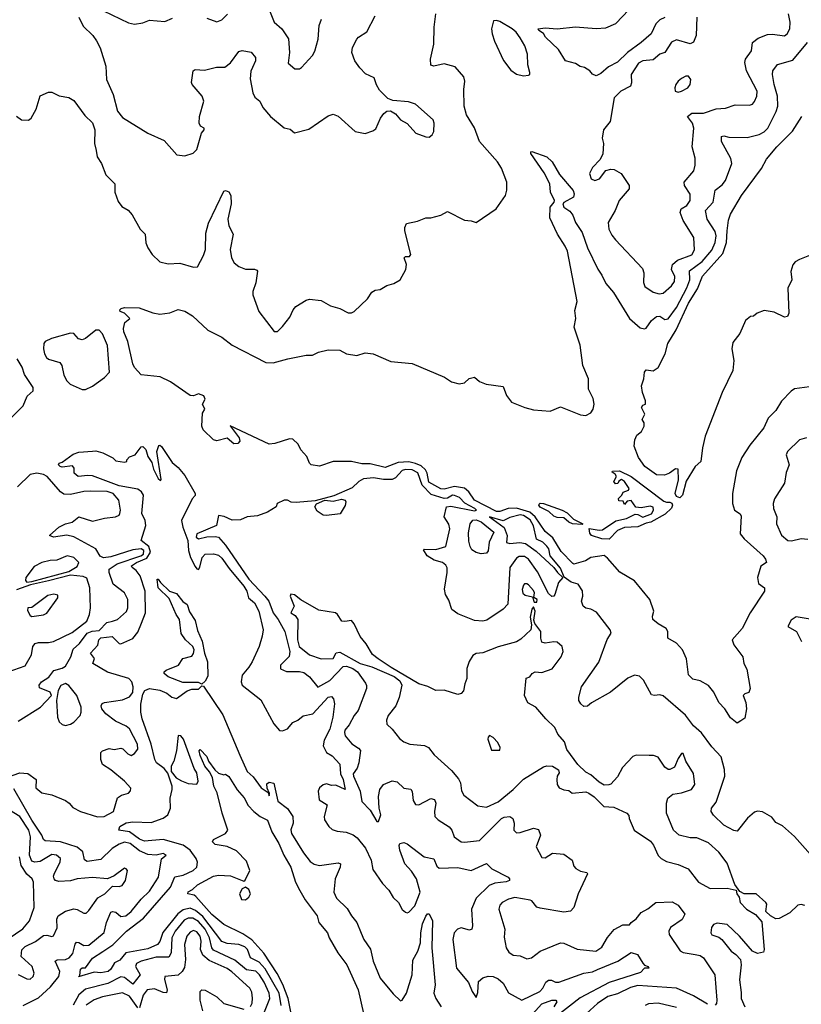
# Model space of a CAD drawing. Extents: x 1550320 to 1685906, y 509093 to 640511.
# Tile 267 of 532: x 1658644 to 1663286, y 537590 to 543440. Entities that reach past the tile are written whole.
import ezdxf

# ---------------------------------------------------------------- set-up
doc = ezdxf.new("R2010")
doc.units = 0

msp = doc.modelspace()

# ---------------------------------------------------------------- linework, layer by layer
at = {"layer": '0CON20XD'}
for points in [[(1659141.9, 543491.9), (1659290.6, 543420.6), (1659325, 543413.1), (1659375, 543420.9), (1659415, 543437.6), (1659505, 543428.2), (1659551.3, 543448.7)], [(1660127.5, 543495), (1660155.6, 543425), (1660200, 543385), (1660239.1, 543325), (1660245.6, 543245), (1660238.3, 543181.7)], [(1662475, 543453.2), (1662445, 543439.4), (1662421.1, 543415), (1662393.6, 543356.4), (1662335, 543304.6), (1662254.4, 543245.6), (1662195, 543188.2), (1662140.5, 543159.5), (1662095, 543120), (1662067, 543107), (1662045, 543116.7), (1662030, 543135), (1661997.5, 543155), (1661972.3, 543162.3), (1661945, 543180), (1661885, 543196.2), (1661842.8, 543262.8), (1661766.7, 543335), (1661755, 543357.5), (1661727.5, 543375), (1661723.3, 543385), (1661765, 543392), (1661835, 543385.5), (1661945, 543398.2), (1662067.2, 543387.2), (1662125, 543390.9), (1662185, 543417.8), (1662261.7, 543498.3)], [(1658994, 543455), (1659020.9, 543400.9), (1659078.8, 543345), (1659100, 543315), (1659121.7, 543271.7), (1659154.5, 543164.5), (1659158.9, 543085), (1659198.6, 542995), (1659225, 542896.2), (1659255, 542858.9), (1659405, 542765.7), (1659502.3, 542722.3), (1659576.4, 542636.4), (1659625, 542630), (1659673.6, 542646.4), (1659695, 542667.5), (1659723.6, 542766.4), (1659740, 542785), (1659740, 542795), (1659717, 542807), (1659708.8, 542825), (1659711.8, 542865), (1659736.3, 542956.3), (1659726.5, 542985), (1659667.5, 543055), (1659664.2, 543065.8), (1659673.3, 543135), (1659686.4, 543143.6), (1659740.5, 543139.5), (1659811.7, 543158.3), (1659861.7, 543158.3), (1659895, 543182.5), (1659945, 543250), (1659965, 543257.1), (1660017.7, 543247.7), (1660044, 543215), (1660044.4, 543195), (1660026.7, 543155), (1660015.6, 543134.4), (1660012.5, 543087.5), (1660028.5, 543005), (1660039.2, 542979.2), (1660069.4, 542955), (1660087, 542917), (1660133.3, 542865), (1660215, 542797.9), (1660249.5, 542789.5), (1660276.5, 542766.5), (1660361.7, 542788.3), (1660475, 542868.8), (1660505, 542878.6), (1660535, 542866.7), (1660635, 542775.7), (1660695, 542762.9), (1660741.4, 542778.6), (1660758.6, 542791.4), (1660785.8, 542854.2), (1660807, 542883), (1660823.6, 542896.4), (1660845, 542897.5), (1660875, 542880), (1660905, 542843.8), (1660945, 542823.3), (1660995.9, 542765.9), (1661055, 542743.3), (1661075, 542742.5), (1661092.5, 542755), (1661103.3, 542775), (1661106, 542825), (1661100, 542845), (1660995, 542938.1), (1660952.4, 542952.4), (1660860, 542960), (1660830.9, 542970.9), (1660780.8, 543020.8), (1660762, 543052), (1660748, 543095), (1660698.3, 543118.3), (1660662.7, 543152.7), (1660634.4, 543195), (1660615.7, 543245), (1660620.8, 543275), (1660645, 543323.8), (1660655, 543335.8), (1660705, 543366.7), (1660755, 543462)], [(1659097.5, 542662.5), (1659104.2, 542625), (1659129.4, 542585), (1659155, 542518.8), (1659209.2, 542465), (1659208.6, 542415), (1659228.8, 542358.8), (1659250.3, 542330.3), (1659287.9, 542307.9), (1659310.9, 542280.9), (1659359.2, 542195), (1659389.4, 542165), (1659393.4, 542113.4), (1659404.5, 542084.5), (1659430, 542045), (1659475, 542001.9), (1659525, 541989.6), (1659595, 541992.5), (1659675, 541970), (1659698.6, 541971.4), (1659735, 542038), (1659748, 542075), (1659749.5, 542170.5), (1659765, 542230), (1659855, 542420), (1659865, 542424.3), (1659885, 542416.7), (1659897.5, 542395), (1659898.5, 542345), (1659879.3, 542255), (1659884.7, 542214.7), (1659910.6, 542165), (1659893.2, 542075), (1659901.1, 542025), (1659916.5, 541995), (1659945, 541972.7), (1659985, 541957.5), (1660038.3, 541958.3), (1660052.3, 541952.3), (1660055.8, 541945), (1660046.9, 541876.9), (1660028.4, 541825), (1660028.9, 541805), (1660064.3, 541705), (1660155, 541586.2), (1660175, 541586.2), (1660205, 541616), (1660247.6, 541672.4), (1660266.9, 541715), (1660284.3, 541735.7), (1660345, 541774.2), (1660365, 541779.2), (1660435, 541772), (1660489.1, 541739.1), (1660545, 541723.1), (1660595, 541697.3), (1660615, 541697.3), (1660630.8, 541705), (1660709.1, 541780.9), (1660735, 541820), (1660755, 541832.5), (1660785, 541836.7), (1660825, 541860), (1660865, 541872), (1660902.5, 541895), (1660936.2, 541955), (1660941.2, 541985), (1660926.7, 542025), (1660935, 542033.3), (1660958, 542032), (1660966, 542044), (1660931.2, 542185), (1660930, 542205), (1660941.7, 542228.3), (1661007, 542243), (1661055, 542262.5), (1661085, 542263.3), (1661145, 542277.5), (1661185, 542300), (1661285, 542248.1), (1661325, 542244), (1661355, 542233.8), (1661474.2, 542315.8), (1661528.8, 542395), (1661536.1, 542426.1), (1661536, 542475), (1661505, 542556.7), (1661481.9, 542595), (1661374.4, 542715), (1661345, 542797.5), (1661296.8, 542875), (1661283.3, 542925), (1661280.9, 543025), (1661288.1, 543075), (1661280.9, 543100.9), (1661229.1, 543159.1), (1661165, 543177.5), (1661104.1, 543164.1), (1661085, 543170), (1661082.5, 543205), (1661102.5, 543295), (1661105.8, 543395), (1661115.9, 543474.1)], [(1659755, 543447.9), (1659815, 543427.8), (1659845, 543438.6), (1659876.8, 543473.2)], [(1660238.3, 543181.7), (1660278.3, 543148.3), (1660305, 543147.5), (1660317.5, 543155), (1660382.3, 543227.7), (1660396.8, 543253.2), (1660415.4, 543324.6), (1660422.1, 543405), (1660436.9, 543443.1)], [(1661635, 543106.2), (1661665, 543110), (1661672.5, 543115), (1661673.3, 543126.7), (1661661.2, 543171.2), (1661659.4, 543235), (1661643.5, 543285), (1661615, 543332.5), (1661592.2, 543365), (1661568.8, 543385), (1661495, 543428), (1661474.4, 543435.6), (1661457.1, 543432.9), (1661446.2, 543385), (1661450, 543355), (1661462.9, 543312.9), (1661516.4, 543196.4), (1661560.2, 543140.2), (1661595, 543116.2), (1661635, 543106.2)], [(1662665.9, 543455), (1662662.1, 543345), (1662644.7, 543305.3), (1662625, 543295.4), (1662545, 543319.2), (1662514.3, 543305.7), (1662475, 543244.6), (1662445, 543234.5), (1662405, 543202), (1662345, 543195.3), (1662319.3, 543180.7), (1662275.3, 543115), (1662276.5, 543065), (1662270.5, 543045), (1662214.2, 543015.8), (1662174.4, 542975), (1662150, 542835), (1662111.5, 542785), (1662103.3, 542735), (1662110, 542705), (1662107, 542643), (1662091.7, 542608.3), (1662045, 542561.2), (1662027.1, 542525), (1662038, 542495), (1662060, 542485), (1662088, 542495), (1662125.6, 542544.4), (1662155, 542551.9), (1662175, 542548.6), (1662215, 542525.8), (1662264.3, 542455), (1662264.3, 542435), (1662203.1, 542365), (1662180.9, 542305), (1662138.5, 542235), (1662143.1, 542195), (1662159.5, 542159.5), (1662182.6, 542132.6), (1662341.9, 541961.9), (1662350.8, 541935), (1662348.8, 541878.8), (1662356.7, 541855), (1662405, 541820.8), (1662441.7, 541811.7)], [(1662441.7, 541811.7), (1662465, 541814.5), (1662515, 541858.5), (1662532.7, 541885), (1662533.7, 541913.7), (1662515.5, 541955), (1662521.1, 541985), (1662549.7, 542010.3), (1662635, 542043.3), (1662651.3, 542071.3), (1662647.1, 542145), (1662585, 542245.8), (1662567.1, 542295), (1662573.1, 542315), (1662605, 542336.4), (1662625, 542366.2), (1662625, 542403.8), (1662591.1, 542455), (1662590, 542475), (1662647.4, 542542.6), (1662655.4, 542574.6), (1662656.1, 542616.1), (1662637.5, 542685), (1662647.7, 542795), (1662638.8, 542825), (1662610.6, 542865), (1662636.2, 542885), (1662705.3, 542884.7), (1662780.6, 542909.4), (1662835, 542913.5), (1662893, 542933), (1662978.2, 542931.8), (1662995, 542938.6), (1663007.3, 542952.7), (1663020.9, 542985), (1663023.1, 543015), (1662960, 543135), (1662949.6, 543185), (1662954.5, 543205), (1662989.5, 543255), (1662996, 543304), (1663029.8, 543330.2), (1663085, 543351.1), (1663115, 543353.3), (1663185, 543343.3), (1663201.9, 543355), (1663217.3, 543385), (1663219.7, 543425), (1663210, 543475)], [(1663335, 541258.6), (1663245, 541245.6), (1663225, 541232.9), (1663167.5, 541172.5), (1663135, 541118.6), (1663088.6, 541071.4), (1663063.1, 541015), (1662979.3, 540910.7), (1662932.5, 540837.5), (1662901.4, 540758.6), (1662877.3, 540625), (1662876.7, 540565), (1662888.6, 540525), (1662923.4, 540503.4), (1662929.5, 540489.5), (1662922.5, 540385), (1662946.4, 540355), (1663058.8, 540255), (1663072.9, 540235), (1663078, 540215), (1663045, 540192.5), (1663026.2, 540125), (1663030.5, 540090.5), (1663066.7, 540065), (1663067.5, 540045), (1662982.7, 539915), (1662935, 539823.3), (1662875.7, 539755), (1662885, 539724.5), (1662938.6, 539655), (1662944.5, 539615), (1662961.2, 539581.2), (1662981.5, 539465), (1662975, 539441.2), (1662950, 539435), (1662940, 539425), (1662956.7, 539383.3), (1662960, 539345), (1662950.7, 539289.3), (1662926.7, 539273.3), (1662905, 539260), (1662865, 539291.2), (1662832.5, 539345), (1662795, 539382.5), (1662766.9, 539445), (1662735, 539483.3), (1662685, 539511.4), (1662641.7, 539521.7), (1662615, 539547.5), (1662603.1, 539643.1), (1662579.2, 539695), (1662545, 539735.7), (1662492, 539765), (1662492, 539805), (1662482.7, 539822.7), (1662435, 539849.2), (1662404, 539875), (1662401.2, 539895), (1662410, 539925), (1662386.9, 539995), (1662295, 540106.3), (1662207.4, 540157.4), (1662135, 540241.1), (1662115, 540255.5), (1662036.3, 540243.7), (1662004, 540225), (1661935, 540204.7), (1661927.8, 540207.8), (1661859.5, 540279.5), (1661810.6, 540360.6), (1661765, 540399.7), (1661705.3, 540485.3), (1661673.4, 540513.4), (1661595, 540538), (1661545.6, 540535), (1661495, 540517.6), (1661475, 540518.1), (1661344.8, 540585), (1661310.2, 540635), (1661285, 540655.3), (1661225, 540666.2), (1661165, 540651), (1661145, 540652.6), (1661072.7, 540692.7), (1661064, 540745), (1661054.2, 540765), (1661028.4, 540788.4), (1660995, 540803.5), (1660955, 540812.2), (1660891.5, 540808.5), (1660815, 540779.6), (1660725, 540799.8), (1660675, 540800.6), (1660614.5, 540814.5), (1660505, 540814), (1660425, 540786.2), (1660375, 540794.6), (1660364.2, 540805), (1660348, 540845), (1660313.8, 540883.8), (1660296.8, 540916.8), (1660265, 540948), (1660245, 540949.2), (1660159.3, 540920.7), (1660125, 540918), (1659893, 541027), (1659946.7, 540955), (1659950, 540935), (1659938.3, 540921.7), (1659915, 540920), (1659875, 540952.5), (1659815, 540936.7), (1659795, 540943.3), (1659732.7, 541002.7), (1659726.2, 541025), (1659728.8, 541101.2), (1659743.3, 541125), (1659728.8, 541155), (1659744.4, 541185), (1659737.8, 541205), (1659705, 541216.5), (1659675, 541204.2), (1659655, 541206.9), (1659538.7, 541288.7), (1659478.5, 541318.5), (1659365, 541328.9), (1659325, 541373.5), (1659315, 541394), (1659285, 541527.5), (1659262.1, 541585), (1659260.4, 541605), (1659268.8, 541641.2), (1659296.7, 541665), (1659266.5, 541696.5), (1659240, 541705), (1659238.6, 541715), (1659246.4, 541723.6), (1659265, 541729.4), (1659353, 541727), (1659435, 541697.5), (1659475, 541690.8), (1659535, 541698.8), (1659585, 541718), (1659625, 541707.1), (1659670.1, 541680.1), (1659760, 541595), (1659845, 541553.6), (1659905, 541506.5), (1660105, 541402.7), (1660148.8, 541401.2), (1660235.3, 541425.3), (1660344.3, 541445.7), (1660383.3, 541446.7), (1660418.8, 541465), (1660475, 541477.9), (1660545, 541475.5), (1660584.5, 541454.5), (1660645, 541443.5), (1660695, 541460), (1660742.5, 541455), (1660848.5, 541408.5), (1660975, 541396.9), (1661166.3, 541316.3), (1661208.3, 541288.3), (1661253.6, 541276.4), (1661285, 541281.2), (1661313, 541307), (1661345, 541315.6), (1661375, 541290.4), (1661413.7, 541273.7), (1661515, 541260), (1661535, 541206.2), (1661565, 541167.5), (1661644.6, 541134.6), (1661695, 541122.2), (1661795, 541112.9), (1661855, 541138.6), (1661975, 541091.1), (1662005, 541088.5), (1662036.2, 541103.8), (1662049.4, 541125), (1662055.5, 541155), (1662049.5, 541189.5), (1662021.5, 541245), (1662021.6, 541305), (1661988.2, 541385), (1661972, 541505), (1661936.4, 541613.6), (1661945.6, 541665), (1661941.4, 541711.4), (1661954.7, 541765), (1661897.2, 542065), (1661883.8, 542095), (1661836.7, 542165), (1661793.1, 542263.1), (1661793.3, 542326.7), (1661818, 542355), (1661820, 542365), (1661795.5, 542415), (1661792.7, 542465), (1661759.2, 542529.2), (1661680, 542645), (1661680, 542655), (1661685, 542656.2), (1661775, 542624), (1661806, 542596), (1661849.1, 542519.1), (1661930, 542425), (1661936.5, 542405), (1661932.2, 542385), (1661876, 542354), (1661870, 542345), (1661875, 542325.8), (1661911.3, 542301.3), (1661928.5, 542278.5), (1661944.3, 542235), (1661984.5, 542175), (1662015.4, 542085), (1662077, 541957), (1662101.5, 541921.5), (1662125, 541871.4), (1662169.4, 541819.4), (1662265, 541663.6), (1662329.6, 541609.6), (1662355, 541602.7), (1662365, 541606.7), (1662395, 541653.1), (1662425, 541675.4), (1662445, 541677.5), (1662475, 541658.1), (1662495, 541661.8), (1662545, 541729.5), (1662605, 541847.1), (1662624.1, 541895), (1662622.5, 541947.5), (1662697.6, 542002.4), (1662755, 542070), (1662774.8, 542115), (1662779.6, 542155), (1662775, 542181.4), (1662726.2, 542255), (1662716.4, 542305), (1662761.8, 542355), (1662774.1, 542425.9), (1662815, 542458.9), (1662836.2, 542485), (1662873.5, 542585), (1662866.8, 542615), (1662811.8, 542715), (1662812.2, 542745), (1662825, 542750.4), (1662855, 542741.3), (1662965, 542740), (1663035, 542758.2), (1663065, 542773.8), (1663087.1, 542795), (1663136.3, 542893.7), (1663145.4, 542925), (1663145.3, 542985), (1663123.7, 543055), (1663114.7, 543114.7), (1663117.3, 543135), (1663145, 543173.3), (1663235, 543198.2), (1663321.8, 543305)], [(1662555, 543008.8), (1662575, 543014.2), (1662611.2, 543035), (1662625.8, 543055), (1662630, 543085), (1662615, 543103.3), (1662600, 543105), (1662575, 543091.2), (1662553.8, 543075), (1662540, 543055), (1662533.8, 543035), (1662537.5, 543015), (1662555, 543008.8)], [(1658625, 542866.7), (1658654.2, 542844.2), (1658695, 542843.3), (1658712.5, 542855), (1658741.7, 542908.3), (1658765, 542987.5), (1658815, 543008.8), (1658835, 543010), (1658877.5, 542987.5), (1658935, 542977.1), (1658965, 542958.6), (1659029.7, 542869.7), (1659075, 542826), (1659090.5, 542785), (1659087.3, 542705), (1659097.5, 542662.5)], [(1663365, 542051.2), (1663275, 542014.2), (1663249.7, 542000.3), (1663235, 541983.3), (1663224.1, 541944.1), (1663228.8, 541895), (1663205.9, 541844.1), (1663212.5, 541695), (1663204.2, 541675.8), (1663185, 541672.5), (1663125, 541701.2), (1663065, 541712.5), (1663023.9, 541696.1), (1663001.7, 541678.3), (1662984.1, 541675.9), (1662955, 541652.5), (1662920, 541575), (1662878.3, 541521.7), (1662874, 541485), (1662885.6, 541415), (1662880, 541355), (1662815.8, 541225), (1662715.5, 540965), (1662699.1, 540895), (1662689.4, 540815), (1662655, 540784), (1662602.8, 540697.2), (1662580, 540615), (1662565, 540599.2), (1662545, 540606.8), (1662535.8, 540625), (1662556.9, 540705), (1662555, 540770), (1662538.3, 540771.7), (1662502.5, 540745), (1662473.6, 540733.6), (1662425, 540736.2), (1662356.2, 540785), (1662318, 540838), (1662293.3, 540905), (1662297, 540943), (1662308.3, 540971.7), (1662336.4, 540993.6), (1662352.5, 541025), (1662352.5, 541045), (1662340, 541065), (1662356.1, 541096.1), (1662337.5, 541135), (1662345, 541150), (1662360, 541155), (1662360, 541175), (1662343.3, 541225), (1662337.5, 541265), (1662350, 541305), (1662353.8, 541345), (1662365, 541360), (1662405, 541352.5), (1662436.5, 541373.5), (1662477.3, 541455), (1662493.1, 541515), (1662543.2, 541596.8), (1662615.7, 541755), (1662668.5, 541841.5), (1662698.8, 541915), (1662820.4, 542049.6), (1662841, 542115), (1662844.8, 542184.8), (1662852.4, 542247.6), (1662865, 542284.2), (1662930.8, 542395), (1663049.4, 542555), (1663078.2, 542611.8), (1663140, 542685), (1663232.9, 542777.1), (1663288.1, 542865)], [(1659015, 541241.9), (1659035, 541243.1), (1659075, 541263.1), (1659146.7, 541313.3), (1659177.5, 541345), (1659165.2, 541504.8), (1659135, 541572.9), (1659115, 541594), (1659095, 541595.8), (1659035, 541545.4), (1659015, 541537.1), (1658993.1, 541543.1), (1658965, 541574.5), (1658945, 541576.7), (1658831.8, 541545), (1658795, 541528.3), (1658786.4, 541515), (1658784.5, 541485), (1658790, 541455), (1658802.8, 541432.8), (1658815, 541423.3), (1658882.5, 541402.5), (1658892.9, 541385), (1658905, 541327.5), (1658923.9, 541293.9), (1658943.3, 541275), (1659015, 541241.9)], [(1658563.3, 541045), (1658663.8, 541145), (1658687.7, 541202.3), (1658723.3, 541235), (1658722.5, 541255), (1658671.6, 541331.6), (1658657.9, 541375), (1658628.8, 541425)], [(1658560, 538935), (1658645, 538965.7), (1658691.1, 538961.1), (1658741.1, 538925), (1658739.4, 538875), (1658775, 538846.5), (1658835, 538833.3), (1658915, 538800.6), (1658938, 538785), (1658959.7, 538759.7), (1659003.8, 538735), (1659105, 538704.1), (1659146, 538705), (1659200, 538735), (1659224.1, 538815.9), (1659247.6, 538832.4), (1659288.8, 538845), (1659301.2, 538858.8), (1659303.9, 538873.9), (1659265.6, 538915), (1659185, 538982.2), (1659134.3, 539015), (1659125.7, 539045), (1659126.2, 539085), (1659134.3, 539095.7), (1659175, 539108.6), (1659205, 539104.4), (1659245, 539111.4), (1659257, 539107), (1659285, 539077.5), (1659305, 539068.6), (1659325, 539079.1), (1659344.7, 539105), (1659342.4, 539135), (1659295, 539225.4), (1659275, 539242.7), (1659212.3, 539272.3), (1659155.5, 539315), (1659130.8, 539345), (1659126.7, 539363.3), (1659133.2, 539376.8), (1659146.9, 539383.1), (1659255, 539399.2), (1659295, 539416.7), (1659315, 539441.9), (1659318, 539475), (1659308.8, 539505), (1659291.5, 539525), (1659165, 539562.8), (1659078, 539615), (1659088.6, 539645), (1659064.5, 539675), (1659107.2, 539722.8), (1659112.6, 539755), (1659125, 539767.2), (1659192, 539775), (1659235, 539732.5), (1659245, 539730.8), (1659315, 539763.5), (1659345, 539800), (1659366.2, 539855), (1659390, 539915), (1659388.9, 540045), (1659358.4, 540135), (1659335, 540166.1), (1659311.5, 540185), (1659308.5, 540195), (1659337.6, 540215), (1659399.5, 540240.5), (1659421.3, 540275), (1659409.8, 540309.8), (1659365.5, 540345), (1659391.7, 540435), (1659388.3, 540465), (1659369.6, 540505), (1659378.1, 540615), (1659367, 540635), (1659345, 540649.7), (1659235, 540670.9), (1659075, 540728.5), (1659047.6, 540732.4), (1658990, 540725), (1658967.5, 540745), (1658967.5, 540775), (1658958, 540788), (1658895, 540781.1), (1658884, 540785), (1658873.3, 540795), (1658877.5, 540805), (1658895, 540810.8), (1658961.1, 540858.9), (1658995, 540869.3), (1659076.5, 540876.5), (1659095, 540878.5), (1659137, 540867), (1659196.4, 540836.4), (1659215, 540819.2), (1659265, 540810), (1659280, 540815), (1659280, 540825), (1659295, 540842.5), (1659330, 540855), (1659365, 540902.5), (1659375, 540903.8), (1659391.9, 540885), (1659405.5, 540845), (1659427.8, 540807.8), (1659438.9, 540768.9), (1659465, 540714.3), (1659478.8, 540701.2), (1659483, 540707), (1659458, 540875), (1659470, 540910), (1659475, 540912.5), (1659485, 540903.3), (1659548.3, 540808.3), (1659585, 540778.6), (1659625, 540731.2), (1659685.8, 540625), (1659685, 540612), (1659668, 540592), (1659605.2, 540464.8), (1659612.9, 540425), (1659642.4, 540345), (1659645.1, 540285), (1659657.8, 540245), (1659685, 540191.3), (1659695, 540176.8), (1659705, 540173.8), (1659713.7, 540186.3), (1659728.1, 540245), (1659744.5, 540265), (1659795, 540266.2), (1659825, 540257.2), (1659845, 540241.2), (1659888.1, 540178.1), (1659975, 540074.3), (1659991.6, 540045), (1660003.1, 540005), (1660037.4, 539975), (1660064.1, 539925), (1660088.9, 539815), (1660083.8, 539776.2), (1660065.5, 539715), (1660024.7, 539625), (1660005, 539591.8), (1659964.4, 539545), (1659959.1, 539505), (1659965.5, 539485), (1660075, 539399.2), (1660153.8, 539255), (1660186.4, 539216.4), (1660205, 539214), (1660235, 539226), (1660265, 539264), (1660295, 539277.5), (1660327, 539303), (1660384, 539315)], [(1663316.7, 540955), (1663275, 540942.5), (1663202.9, 540875), (1663195.8, 540855), (1663214.2, 540795), (1663195, 540750), (1663186.7, 540685), (1663126.6, 540593.4), (1663118.1, 540565), (1663121.1, 540535), (1663140, 540485), (1663137.5, 540445), (1663167.6, 540377.6), (1663205, 540345.5), (1663227, 540343), (1663285, 540357.3), (1663325, 540353.3)], [(1658635, 539272.6), (1658767.5, 539355), (1658833.3, 539425), (1658823.6, 539443.6), (1658760.7, 539470.7), (1658760, 539485), (1658773.3, 539505), (1658817.2, 539532.8), (1658846.7, 539573.3), (1658895, 539586), (1658915, 539598.1), (1658947.1, 539655), (1658961.1, 539698.9), (1658997.7, 539732.3), (1659044.1, 539795), (1659073.6, 539806.4), (1659115, 539810.3), (1659162, 539858), (1659194.7, 539865.3), (1659225, 539875.4), (1659277.1, 539922.9), (1659285.3, 539944.7), (1659286, 539995), (1659265.3, 540035.3), (1659198.2, 540085), (1659175.3, 540155), (1659174.4, 540175), (1659222.7, 540207.3), (1659363.9, 540255), (1659378.4, 540265), (1659380.7, 540285), (1659365, 540295.1), (1659315, 540289.5), (1659185, 540247.6), (1659142.1, 540242.1), (1659121.5, 540251.5), (1659095, 540296.2), (1658965, 540367.2), (1658923.2, 540376.8), (1658845, 540365.8), (1658821.2, 540375), (1658875.6, 540425), (1658915, 540444.6), (1658955.9, 540454.1), (1658994.5, 540485.5), (1659075, 540460), (1659147.3, 540477.3), (1659212.5, 540485), (1659233.3, 540495), (1659238.8, 540505), (1659241.4, 540525), (1659232.9, 540585), (1659198.9, 540625), (1659163.7, 540636.3), (1659065, 540637.5), (1659025, 540635.9), (1658945, 540619), (1658905, 540620.9), (1658885.2, 540635.2), (1658805.9, 540725), (1658785, 540737), (1658745, 540746), (1658705, 540737.3), (1658629.5, 540665)], [(1663435, 538372.3), (1663245, 538586.5), (1663175, 538650.6), (1663135, 538668.8), (1663110.6, 538700.6), (1663055, 538732.9), (1663025, 538738), (1663008.3, 538731.7), (1662966, 538695), (1662905, 538619.2), (1662885, 538621.4), (1662825, 538653.3), (1662765, 538712.5), (1662750.6, 538735), (1662751.9, 538755), (1662780.8, 538790.8), (1662831.2, 538945), (1662830.5, 538985), (1662810.2, 539060.2), (1662755, 539120), (1662692.5, 539202.5), (1662645, 539244.5), (1662598.3, 539308.3), (1662465, 539421.4), (1662445, 539428.6), (1662414.1, 539424.1), (1662395, 539428), (1662348.1, 539515), (1662325, 539539.2), (1662295, 539544.3), (1662255, 539527.5), (1662153.1, 539445), (1662039.1, 539380.9), (1662015, 539360.6), (1661995, 539358.6), (1661976, 539375), (1661964.2, 539395), (1661964.1, 539414.1), (1661981.1, 539475), (1662083, 539623), (1662133.2, 539756.8), (1662156, 539795), (1662150, 539815), (1662068.9, 539918.9), (1662035, 539936.9), (1662005, 539942.5), (1661990.8, 539955), (1661980, 539985), (1661987.5, 540015), (1661986.1, 540046.1), (1661960, 540085), (1661917.9, 540097.9), (1661877, 540127), (1661855, 540181.2), (1661793.3, 540253.3), (1661785.3, 540295), (1661775, 540311.8), (1661750.5, 540335), (1661712.5, 540352.5), (1661695, 540433.1), (1661675, 540467.3), (1661635, 540494.4), (1661615, 540498.3), (1661555, 540482.1), (1661515, 540461.8), (1661433.3, 540485), (1661521.7, 540421.7), (1661538.8, 540375), (1661535, 540333.5), (1661555, 540327.7), (1661613.3, 540333.3), (1661647.8, 540327.8), (1661711.7, 540281.7), (1661816.7, 540185), (1661836.7, 540155), (1661870, 540125), (1661844.2, 540095.8), (1661822.5, 540025), (1661815, 540014.2), (1661805, 540012.5), (1661785, 540030.8), (1661718.8, 540158.8), (1661664.7, 540234.7), (1661640.8, 540250.8), (1661609.2, 540250.8), (1661595, 540240.6), (1661554.8, 540185), (1661543, 539967), (1661515, 539938), (1661418.8, 539871.2), (1661395, 539866), (1661345, 539870), (1661245, 539909.1), (1661210, 539935), (1661191.6, 539991.6), (1661171.7, 540025), (1661166, 540056), (1661183.3, 540155), (1661182.8, 540182.8), (1661175, 540198.9), (1661155, 540214.7), (1661105, 540228.2), (1661064.4, 540254.4), (1661040.9, 540289.1), (1661046, 540294), (1661115, 540291.1), (1661175, 540310), (1661197.5, 540415), (1661191.7, 540441.7), (1661164.2, 540485), (1661178.8, 540545), (1661205, 540549.2), (1661345, 540521.8), (1661355.8, 540525), (1661346.9, 540535), (1661287, 540567), (1661255, 540601.1), (1661225, 540613.2), (1661214.3, 540615), (1661185, 540596.9), (1661165, 540594.4), (1661087.8, 540617.8), (1661033.6, 540673.6), (1661007.5, 540747.5), (1660975, 540766.1), (1660935, 540767.3), (1660915, 540761.6), (1660875, 540717.3), (1660855, 540707.4), (1660805, 540707.4), (1660745, 540718.3), (1660685, 540711.8), (1660657.1, 540695), (1660617.5, 540657.5), (1660510, 540610), (1660398.1, 540581.9), (1660285, 540570.6), (1660255, 540574), (1660235, 540585.8), (1660215, 540585.8), (1660172.5, 540565), (1660167.5, 540545), (1660115, 540514.2), (1660055, 540491.5), (1659995, 540485.6), (1659955, 540467.3), (1659905, 540466.9), (1659858.3, 540488.3), (1659825, 540494), (1659813.3, 540435), (1659694.7, 540385), (1659691.7, 540365), (1659705, 540355.8), (1659755, 540366.3), (1659805, 540369.3), (1659825, 540364.4), (1659866.8, 540316.8), (1660003.8, 540115), (1660098.7, 540015), (1660123, 539985), (1660149.4, 539915), (1660179.4, 539875), (1660217.7, 539805), (1660248.4, 539685), (1660243, 539657), (1660193.1, 539605), (1660193.1, 539583.1), (1660227.9, 539567.9), (1660305, 539567.7), (1660331.6, 539561.6), (1660365, 539534.4), (1660415, 539473.5), (1660485, 539513), (1660565, 539596.9), (1660585, 539599), (1660621.2, 539585), (1660650.3, 539565), (1660697.9, 539497.9), (1660703.9, 539483.9), (1660702.4, 539465), (1660654.6, 539335.4), (1660630.4, 539305), (1660600.8, 539249.2), (1660575, 539218.9), (1660572, 539205), (1660577.1, 539185), (1660616.2, 539136.2), (1660655, 539111.5), (1660666.9, 539096.9), (1660658.6, 539025), (1660647.7, 538992.3), (1660625, 538958.8), (1660625.6, 538945), (1660666.5, 538856.5), (1660675.7, 538795), (1660725, 538744), (1660765, 538676), (1660775, 538676.2), (1660788.5, 538715), (1660777.9, 538755), (1660773.8, 538825), (1660782.5, 538865), (1660804.2, 538895.8), (1660855, 538918.1), (1660885, 538910.6), (1660925, 538874.5), (1660967, 538867), (1660974.3, 538854.3), (1660979.5, 538799.5), (1660995, 538776.9), (1661015, 538775.6), (1661085, 538813.2), (1661107.3, 538807.3), (1661115.3, 538785), (1661106.2, 538735), (1661109.2, 538705), (1661128, 538685), (1661195, 538643.2), (1661210, 538625), (1661224, 538584), (1661265, 538555.6), (1661285, 538551.9), (1661375, 538562.1), (1661505, 538693.2), (1661521.5, 538701.5), (1661555, 538705.5), (1661572.6, 538692.6), (1661580.4, 538665), (1661579.2, 538625), (1661595, 538609.2), (1661615, 538610), (1661695.6, 538635.6), (1661725, 538627.5), (1661736.9, 538595), (1661710.5, 538525), (1661745, 538462), (1661765, 538460), (1661807, 538487), (1661875, 538481.4), (1661924.5, 538445), (1661935, 538411.2), (1661946.9, 538396.9), (1661975, 538380.6), (1662011.7, 538371.7), (1662015.8, 538365), (1661960.8, 538245), (1661935.6, 538165), (1661915, 538142.2), (1661875, 538137.1), (1661735, 538161.2), (1661715, 538167.5), (1661685, 538204.4), (1661675, 538208.9), (1661585, 538223.8), (1661546, 538214), (1661509.2, 538195), (1661495, 538178), (1661489.5, 538155), (1661524.4, 538035), (1661521.1, 537988.9), (1661532.2, 537925), (1661548.8, 537898.8), (1661575, 537882.1), (1661615, 537876.9), (1661655, 537860.6), (1661683.3, 537865), (1661734, 537905), (1661855, 537955.6), (1661875, 537953.5), (1661955, 537916.7), (1662065, 537905.5), (1662100.1, 537929.9), (1662135, 537985.7), (1662175, 538033.1), (1662225, 538061.1), (1662265, 538061.2), (1662274.5, 538075.5), (1662305, 538096.5), (1662334.3, 538135.7), (1662375, 538156.2), (1662421.2, 538195), (1662518.3, 538198.3), (1662555, 538179.4), (1662594.4, 538125), (1662577.5, 538092.5), (1662508.5, 538045), (1662499.2, 538025), (1662500, 538005), (1662567, 537907), (1662585, 537897.8), (1662654.7, 537884.7), (1662685, 537879.1), (1662705, 537866.2), (1662771.2, 537765), (1662783.6, 537613.6), (1662782.7, 537595), (1662775, 537583.8)], [(1662145, 540352.8), (1662100, 540355), (1662040, 540375), (1662029.7, 540389.7), (1662025, 540417.5), (1662085, 540406.5), (1662105, 540408.9), (1662185, 540462.5), (1662247.5, 540475), (1662298.8, 540501.2), (1662315, 540500), (1662345, 540484.2), (1662395, 540504.2), (1662407.5, 540525), (1662405, 540542.5), (1662388.3, 540548.3), (1662335, 540540), (1662303, 540543), (1662275, 540582.5), (1662251.7, 540578.3), (1662235, 540560), (1662228.3, 540578.3), (1662201.7, 540581.7), (1662200, 540595), (1662220, 540615), (1662227, 540633), (1662260, 540645), (1662262.5, 540655), (1662236.2, 540696.2), (1662217, 540707), (1662201.7, 540698.3), (1662196.7, 540683.3), (1662181.7, 540681.7), (1662172.5, 540695), (1662187.5, 540725), (1662179.3, 540739.3), (1662161.7, 540751.7), (1662165, 540757.5), (1662205, 540760), (1662275, 540725.7), (1662469.2, 540579.2), (1662485, 540572.5), (1662505, 540574), (1662516.7, 540566.7), (1662520.5, 540555), (1662515, 540537.8), (1662477.6, 540502.4), (1662392.9, 540455), (1662365, 540448.2), (1662315, 540426.9), (1662235, 540422.5), (1662195, 540404.2), (1662145, 540352.8)], [(1660465, 540493.3), (1660445, 540495.8), (1660410.4, 540520.4), (1660396.2, 540545), (1660406.9, 540563.1), (1660455, 540584.5), (1660505, 540578.8), (1660555, 540590), (1660577.5, 540585), (1660581.2, 540575), (1660575.9, 540554.1), (1660546.4, 540503.6), (1660465, 540493.3)], [(1661985, 540440), (1661927.5, 540445), (1661904.5, 540454.5), (1661875, 540480), (1661835, 540481.2), (1661815, 540490), (1661786.9, 540516.9), (1661735, 540544.3), (1661726.2, 540555), (1661728.3, 540561.7), (1661735, 540568), (1661755, 540566), (1661866, 540526), (1661895, 540510), (1661932.9, 540472.9), (1661987.5, 540445), (1661985, 540440)], [(1661385, 540266.3), (1661355, 540273.3), (1661329.7, 540289.7), (1661318.7, 540308.7), (1661310.5, 540340.5), (1661308.5, 540391.5), (1661319.2, 540445), (1661335, 540465.8), (1661355, 540468), (1661385, 540455.5), (1661458.9, 540395), (1661431, 540335), (1661425.8, 540284.2), (1661415, 540269.1), (1661385, 540266.3)], [(1658685, 540097.5), (1658715, 540101.8), (1658935, 540161.5), (1658985, 540191.7), (1658994.6, 540215), (1658964.7, 540244.7), (1658925, 540254.6), (1658865, 540228.2), (1658825, 540227.3), (1658775.5, 540214.5), (1658728.5, 540191.5), (1658680.4, 540125), (1658677, 540107), (1658685, 540097.5)], [(1658575.8, 539564.2), (1658675, 539600.4), (1658713.1, 539666.9), (1658721.9, 539715), (1658735, 539733.2), (1658755, 539739.5), (1658815, 539738.8), (1658845, 539745.7), (1658955, 539798.5), (1659042.1, 539865), (1659058.5, 539905), (1659064.5, 539945), (1659060.5, 540065), (1659041.7, 540121.7), (1659021.4, 540131.4), (1658945, 540139.1), (1658815, 540105.7), (1658707.9, 540082.1), (1658625, 540052.4)], [(1659725, 539491.9), (1659705, 539500.6), (1659612.4, 539502.4), (1659526.2, 539536.2), (1659502.5, 539555), (1659502.5, 539565), (1659513.3, 539575), (1659586, 539605), (1659612, 539645), (1659665, 539658.2), (1659676.3, 539673.7), (1659680, 539695), (1659671.4, 539715), (1659628.2, 539755), (1659602.6, 539792.6), (1659592.9, 539875), (1659573.1, 539905), (1659530.3, 540000.3), (1659465.7, 540065), (1659460, 540115), (1659466.7, 540115), (1659480, 540095), (1659533.8, 540043.8), (1659575, 540031.2), (1659613, 539983), (1659637.8, 539965), (1659651.5, 539921.5), (1659685, 539870.6), (1659700.2, 539810.2), (1659726.9, 539746.9), (1659741.9, 539675), (1659759.8, 539625), (1659761.3, 539538.7), (1659745, 539508.5), (1659725, 539491.9)], [(1661715, 539979.1), (1661717.8, 539995), (1661696.7, 540006.7), (1661700.4, 540035), (1661695, 540047.3), (1661665, 540081.2), (1661655, 540088.2), (1661642.6, 540087.4), (1661635, 540080.8), (1661627.5, 540055), (1661631.8, 540031.8), (1661645, 540020.9), (1661690, 540010), (1661699.7, 539979.7), (1661715, 539979.1)], [(1658715, 539893.8), (1658783.9, 539903.9), (1658805, 539913.8), (1658869.2, 540005), (1658869.7, 540019.7), (1658845.7, 540025.7), (1658811.4, 540018.6), (1658715, 539946.7), (1658691.2, 539945), (1658689.3, 539929.3), (1658705, 539900), (1658715, 539893.8)], [(1663305.9, 538175.9), (1663285, 538183.3), (1663265, 538178), (1663216.7, 538133.3), (1663155, 538098.6), (1663135, 538098), (1663103.3, 538115), (1663075, 538140), (1663080, 538185), (1663074.2, 538195), (1663016.9, 538245), (1662946.2, 538246.2), (1662920, 538260), (1662890.5, 538300.5), (1662845, 538428.6), (1662795, 538492.5), (1662735, 538548.5), (1662665, 538578.1), (1662625, 538578), (1662560, 538595), (1662526.7, 538625), (1662484.3, 538725), (1662485.7, 538785), (1662492.9, 538815), (1662521.7, 538838.3), (1662575, 538845.6), (1662633.3, 538865), (1662654.2, 538895), (1662645, 538960), (1662600, 539035), (1662585, 539080), (1662575, 539080), (1662555, 539050), (1662531.7, 538998.3), (1662505, 538984), (1662494.4, 538984.4), (1662475, 538998.8), (1662435, 539058.8), (1662407.3, 539067.3), (1662382.9, 539067.1), (1662305, 539070), (1662285, 539062.5), (1662223.3, 538996.7), (1662195, 538940.8), (1662155, 538897.5), (1662143, 538893), (1662115, 538892.5), (1662085, 538910), (1662035, 538953.3), (1662005, 538968.8), (1661958, 539015), (1661893.8, 539103.8), (1661879.5, 539149.5), (1661840, 539195), (1661822, 539235), (1661768.6, 539285), (1661708.6, 539355), (1661660.8, 539380.8), (1661640.8, 539425), (1661651.9, 539528.1), (1661673.8, 539536.2), (1661686.7, 539555), (1661705, 539564.2), (1661745, 539561.2), (1661806.8, 539583.2), (1661860, 539655), (1661871.9, 539685), (1661864.4, 539715), (1661835, 539741.5), (1661815, 539743.5), (1661765, 539734.4), (1661745, 539741.2), (1661738.6, 539765), (1661739.6, 539805), (1661702.1, 539852.1), (1661697.3, 539872.7), (1661705.3, 539925), (1661695, 539951.2), (1661685, 539937.5), (1661675, 539890), (1661682.7, 539845), (1661679.6, 539815), (1661620.5, 539759.5), (1661595, 539743.4), (1661485, 539713.7), (1661395, 539677.2), (1661355, 539673.1), (1661335, 539661.1), (1661313, 539627), (1661298.2, 539585), (1661300, 539525), (1661286.7, 539493.3), (1661278.7, 539451.3), (1661265, 539436.2), (1661245, 539430.8), (1661165, 539456.4), (1661115, 539454.8), (1661068.5, 539478.5), (1661015, 539494.4), (1660849.7, 539589.7), (1660771.7, 539641.7), (1660738.9, 539668.9), (1660701.1, 539731.1), (1660664.8, 539774.8), (1660630.5, 539850.5), (1660615, 539869.4), (1660575, 539863.3), (1660556.5, 539866.5), (1660531.6, 539905), (1660518.2, 539915), (1660421, 539931), (1660312.7, 539992.7), (1660275, 540022.5), (1660253.6, 540026.4), (1660250.3, 540015), (1660274.2, 539955), (1660254.3, 539915), (1660279.7, 539899.7), (1660294.6, 539875), (1660292.9, 539755), (1660303.3, 539715), (1660365, 539666.5), (1660435, 539642.9), (1660505, 539644.2), (1660522.2, 539677.8), (1660545, 539682.7), (1660665, 539614.5), (1660735, 539595.6), (1660867.3, 539537.3), (1660900.7, 539510.7), (1660913.3, 539485), (1660897, 539413), (1660877.4, 539362.6), (1660831.2, 539305), (1660821.7, 539278.3), (1660824.2, 539254.2), (1660856.2, 539225), (1660898.8, 539168.8), (1660925, 539148.8), (1660960, 539135), (1661046.9, 539126.9), (1661070.8, 539115), (1661105, 539071.4), (1661208, 538978), (1661249.2, 538929.2), (1661261.5, 538905), (1661267.7, 538857.7), (1661282, 538832), (1661365, 538768.1), (1661415, 538760.5), (1661485, 538792.9), (1661575, 538865.4), (1661635, 538926.5), (1661755, 539000.8), (1661775, 539007.1), (1661807.5, 539005), (1661843.6, 538983.6), (1661846.7, 538965), (1661835.9, 538944.1), (1661834.2, 538925), (1661836.2, 538895), (1661847.5, 538875), (1661875, 538863.3), (1661905, 538860), (1661925, 538844), (1662005, 538851.2), (1662023.8, 538843.8), (1662055, 538822.5), (1662112.5, 538765), (1662171.7, 538761.7), (1662250, 538725), (1662261.7, 538711.7), (1662263, 538693), (1662292.5, 538625), (1662389.7, 538559.7), (1662408, 538535), (1662435, 538473.3), (1662453.3, 538455), (1662485, 538438), (1662555, 538420.8), (1662613.3, 538395), (1662676, 538315), (1662745, 538278.5), (1662845, 538280), (1662898.3, 538268.3), (1662903.3, 538245), (1662917, 538227), (1662922.5, 538195), (1662960, 538155), (1663012.9, 538122.9), (1663050.3, 538080.3), (1663065.7, 537915), (1663061.2, 537898.8), (1663025, 537890.8), (1662995, 537905.7), (1662918, 537995), (1662845, 538063.3), (1662800.4, 538070.4), (1662785, 538071.8), (1662765, 538064.3), (1662752.2, 538045), (1662747.5, 538015), (1662755, 538002), (1662795, 537988.1), (1662812.9, 537975), (1662868.5, 537905), (1662897.5, 537885), (1662924.3, 537855), (1662928.5, 537825), (1662919.3, 537735), (1662929.4, 537659.4), (1662927.9, 537625), (1662950, 537575)], [(1663338.3, 539878.3), (1663255, 539892), (1663225, 539871.9), (1663206, 539835), (1663258, 539805), (1663286, 539745)], [(1658915, 539245.9), (1658945, 539254.1), (1658965, 539266), (1659003.2, 539305), (1659009.4, 539325), (1659008.4, 539355), (1658983.1, 539425), (1658935, 539484.7), (1658915, 539494.8), (1658887.2, 539482.8), (1658872.1, 539455), (1658862.9, 539395), (1658867.6, 539295), (1658878.8, 539268.8), (1658895, 539252.7), (1658915, 539245.9)], [(1660196.8, 537583.2), (1660185.2, 537654.8), (1660101.1, 537801.1), (1660065, 537840.2), (1660014.9, 537864.9), (1659996.9, 537915), (1659980.1, 537930.1), (1659945, 537945.3), (1659875, 537950.4), (1659845, 537962.5), (1659731.4, 538111.4), (1659687.8, 538147.8), (1659655, 538160), (1659615, 538149.9), (1659583.6, 538126.4), (1659493.6, 538016.4), (1659475, 537963.1), (1659461.2, 537945), (1659405, 537920.1), (1659274.4, 537895.6), (1659237.4, 537852.6), (1659205.6, 537835), (1659185, 537797.5), (1659168, 537785), (1659125, 537775.8), (1659085, 537780), (1658992.5, 537752.5), (1659000, 537760), (1659005, 537798.1), (1659015, 537806.9), (1659035, 537805.7), (1659075, 537864.6), (1659136.7, 537903.3), (1659196.8, 537943.2), (1659278.2, 538025), (1659379.5, 538100.5), (1659539.7, 538285), (1659565, 538346.4), (1659613.5, 538356.5), (1659674.4, 538385), (1659695.5, 538405), (1659698.9, 538435), (1659691.6, 538455), (1659655, 538505.3), (1659613.8, 538535), (1659495, 538568.7), (1659385, 538558.8), (1659355, 538571.6), (1659295, 538613.3), (1659231.4, 538625), (1659238.2, 538645), (1659275, 538667), (1659315, 538673.4), (1659425, 538670), (1659496.2, 538695), (1659522.9, 538715), (1659540, 538755), (1659536.5, 538815), (1659550, 538865), (1659549.2, 538885), (1659523.8, 538963.8), (1659501.2, 538991.2), (1659456.7, 539025), (1659446.2, 539045), (1659424.4, 539134.4), (1659370.5, 539285), (1659362.9, 539325), (1659363.6, 539373.6), (1659375, 539432), (1659386, 539455), (1659414.6, 539465.4), (1659475.3, 539455.3), (1659517.3, 539437.3), (1659546.7, 539415), (1659575, 539407.1), (1659637.8, 539452.2), (1659665, 539461.2), (1659705, 539462.6), (1659725, 539481.6), (1659735, 539479.5), (1659849.4, 539309.4), (1659950.5, 539069.5), (1659995, 538973.1), (1660030.6, 538940.6), (1660077.9, 538875), (1660118.3, 538848.3), (1660125, 538827.5), (1660127, 538843), (1660113.1, 538873.1), (1660110.6, 538899.4), (1660125, 538909.1), (1660152.7, 538902.7), (1660176.6, 538796.6), (1660235, 538753.8), (1660266, 538705), (1660267.5, 538665), (1660253.6, 538626.4), (1660258, 538605), (1660328.8, 538488.8), (1660368.1, 538438.1), (1660392, 538422), (1660425, 538414.2), (1660535, 538429.4), (1660548, 538425), (1660547.5, 538405), (1660516.2, 538335), (1660509.5, 538255), (1660525, 538220.6), (1660588.1, 538158.1), (1660613.5, 538115), (1660646.2, 538076.2), (1660671.3, 538011.3), (1660686.9, 537975), (1660726.6, 537916.6), (1660742.8, 537845), (1660785.3, 537745.3), (1660861.3, 537651.3), (1660905, 537610), (1660915, 537613.5), (1660941.1, 537655), (1660973.5, 537765), (1660977.5, 537852.5), (1661007.7, 537905), (1661024.8, 537955), (1661025.6, 538015), (1661035, 538067.1), (1661055, 538113.3), (1661065, 538126.2), (1661075, 538127.5), (1661095.9, 538085.9), (1661091.9, 537925), (1661111.4, 537705), (1661102.4, 537655), (1661114.4, 537624.4), (1661146.9, 537575)], [(1660384, 539315), (1660475, 539415.4), (1660495, 539418.6), (1660508.1, 539405), (1660512.5, 539375), (1660502.9, 539295), (1660486, 539225), (1660451.7, 539158.3), (1660446.3, 539125), (1660466.3, 539086.3), (1660499.6, 539065), (1660545.8, 539015.8), (1660549.4, 538959.4), (1660565.3, 538925), (1660577.5, 538865), (1660521.7, 538891.7), (1660495, 538890), (1660465, 538900), (1660445, 538893.3), (1660423.8, 538875), (1660416.7, 538855), (1660422.5, 538805), (1660470, 538775), (1660451.4, 538705), (1660454.2, 538685), (1660479.2, 538645), (1660498.6, 538628.6), (1660528.2, 538618.2), (1660582.3, 538612.3), (1660625, 538596.1), (1660648.8, 538578.8), (1660697.8, 538517.8), (1660730, 538445), (1660741.1, 538391.1), (1660797.9, 538307.9), (1660835, 538267.5), (1660861.4, 538225), (1660894, 538195), (1660915, 538153.8), (1660935, 538137.5), (1660945, 538132.5), (1660955, 538136.7), (1660990, 538175), (1661022.3, 538255), (1661000.6, 538335), (1660970.8, 538380.8), (1660931.1, 538425), (1660902.1, 538505), (1660897.1, 538532.9), (1660901.5, 538545), (1660925, 538550.5), (1660945, 538542.2), (1661045, 538465.4), (1661103.8, 538453.8), (1661121.2, 538411.2), (1661135, 538398.2), (1661245, 538403.3), (1661325, 538384.5), (1661415, 538427.1), (1661448.6, 538395), (1661544.5, 538345), (1661553.5, 538335), (1661552.2, 538325), (1661532.8, 538317.2), (1661465, 538308.3), (1661431.9, 538295), (1661355, 538220), (1661327.7, 538155), (1661333.6, 538056.4), (1661329.2, 538035), (1661315, 538029.4), (1661265, 538043.8), (1661243.5, 538036.5), (1661224.4, 538015), (1661216.5, 537975), (1661237.1, 537805), (1661308.6, 537718.6), (1661330, 537665), (1661355, 537630), (1661365, 537660), (1661368.2, 537725), (1661393.7, 537746.3), (1661425, 537756.2), (1661455, 537755.4), (1661485, 537741.5), (1661515.6, 537715), (1661547.1, 537657.1), (1661625, 537613.8), (1661732.3, 537665), (1661750.3, 537685), (1661768.7, 537721.3), (1661785, 537733.2), (1661802.6, 537732.6), (1661825, 537720.9), (1661845, 537720.9), (1661995, 537774.3), (1662045, 537782.8), (1662075, 537797.2), (1662195.6, 537845), (1662275, 537896.5), (1662313.3, 537885), (1662345, 537833.8), (1662355, 537822.5), (1662376.2, 537815), (1662380, 537805), (1662355, 537803.3), (1662330.9, 537779.1), (1662145, 537718.8), (1661971.7, 537628.3), (1661827.1, 537515)], [(1659695, 538897.5), (1659703.3, 538915), (1659695.8, 538965), (1659679.9, 538989.9), (1659616.5, 539165), (1659601.1, 539185), (1659585, 539186.5), (1659574.2, 539095.8), (1659558.8, 539035), (1659543.3, 539005), (1659543, 538973), (1659573.3, 538935), (1659605, 538918), (1659645, 538902), (1659695, 538897.5)], [(1661495, 539100), (1661496.7, 539115), (1661483.3, 539145), (1661455.5, 539175.5), (1661433.9, 539186.1), (1661425, 539177.5), (1661424, 539165), (1661445, 539100), (1661495, 539100)], [(1660262.1, 537505), (1660238.3, 537625), (1660207.1, 537707.1), (1660172.4, 537772.4), (1660093.7, 537893.7), (1660023.1, 537973.1), (1659968.5, 538008.5), (1659855, 538063.1), (1659785, 538124.1), (1659690, 538230), (1659678.8, 538238.8), (1659641.2, 538245), (1659645, 538258.6), (1659668.9, 538271.1), (1659698.8, 538298.8), (1659795, 538350), (1659825, 538357), (1659895, 538353.7), (1659975, 538320.6), (1659983.5, 538326.5), (1660010.4, 538385), (1659989.8, 538439.8), (1659931.2, 538501.2), (1659875, 538528), (1659805, 538538.8), (1659788.1, 538555), (1659795, 538568.1), (1659866, 538604), (1659878.9, 538625), (1659845.2, 538725), (1659816.5, 538846.5), (1659796.8, 538885), (1659787.7, 538937.7), (1659771.1, 538971.1), (1659743.5, 539005), (1659715, 539068.8), (1659710, 539095), (1659715, 539102.5), (1659755, 539062), (1659764.3, 539034.3), (1659802.1, 538982.1), (1659825, 538963.8), (1659855, 538953.3), (1659865, 538957.5), (1659885, 538943.8), (1659934.7, 538864.7), (1659976.4, 538816.4), (1660001.3, 538771.3), (1660035, 538735.5), (1660071.2, 538705), (1660115, 538683.3), (1660141.5, 538615), (1660182.7, 538545), (1660211.8, 538475), (1660254.1, 538405), (1660281.5, 538315), (1660307.1, 538265), (1660339.4, 538209.4), (1660409.4, 538115), (1660420.9, 538075), (1660472.2, 538015), (1660481.9, 537985), (1660532.7, 537895), (1660585.5, 537825), (1660653.3, 537675), (1660685.7, 537535)], [(1658665, 537582.5), (1658755, 537627.6), (1658827.3, 537692.7), (1658876.9, 537755), (1658882.7, 537785), (1658854.7, 537845.3), (1658867, 537853), (1658915, 537855.3), (1658937.9, 537865), (1658958.3, 537891.7), (1658972.2, 537947.8), (1658980.3, 537959.7), (1658995, 537957.5), (1659025, 537938.8), (1659055, 537940.8), (1659144.3, 538015.7), (1659158.6, 538075), (1659184, 538136), (1659195, 538140.6), (1659215, 538136.6), (1659245, 538111.2), (1659273.3, 538115), (1659305, 538141.5), (1659364.8, 538215.2), (1659415, 538262.7), (1659468.2, 538345), (1659486, 538454), (1659513.3, 538475), (1659495, 538485.6), (1659454.6, 538475.4), (1659405, 538480.5), (1659355, 538500.8), (1659300, 538545), (1659265, 538552), (1659235, 538541.9), (1659193.3, 538515), (1659125, 538449.7), (1659045, 538438.2), (1659028, 538448), (1659019.4, 538495), (1658985, 538522.8), (1658885, 538554.6), (1658795, 538560), (1658785, 538568.8), (1658774.4, 538595), (1658715, 538684.2), (1658608.9, 538868.9)], [(1658633.6, 537766.4), (1658685, 537740), (1658705, 537739.4), (1658724.3, 537755), (1658728.6, 537775), (1658717.8, 537815), (1658653.1, 537873.1), (1658656, 537914), (1658675, 537933.6), (1658736.6, 537963.4), (1658785, 537997.8), (1658805, 538001.2), (1658835, 537991.9), (1658845, 537997.1), (1658866.6, 538043.4), (1658863.1, 538095), (1658871.2, 538115), (1658915, 538143.2), (1658964.1, 538155.9), (1658985, 538152), (1659025, 538130.6), (1659038.3, 538131.7), (1659055, 538146), (1659107, 538223), (1659150, 538245), (1659195, 538292), (1659235, 538289.2), (1659251.2, 538295), (1659271.1, 538325), (1659283.9, 538383.9), (1659276.7, 538395), (1659265, 538398.8), (1659205, 538352), (1659164.3, 538335.7), (1659075, 538343.4), (1658985.4, 538335.4), (1658945, 538322.3), (1658875, 538319.6), (1658855.4, 538325.4), (1658848.2, 538335), (1658845, 538350), (1658850.6, 538369.4), (1658884.6, 538435), (1658885, 538455.8), (1658862, 538475), (1658835, 538480), (1658765, 538438.1), (1658734.1, 538434.1), (1658715, 538440.9), (1658702.1, 538475), (1658708.3, 538585), (1658698.7, 538625), (1658645, 538705.6), (1658582.7, 538742.7)], [(1658575, 537978.5), (1658661.6, 538038.4), (1658701.3, 538085), (1658729.1, 538165), (1658725.9, 538315), (1658718.2, 538335), (1658685, 538363.6), (1658651.3, 538415), (1658642.1, 538465)], [(1659985, 538210.5), (1660005, 538225.2), (1660013.4, 538245), (1660005, 538271.9), (1659985, 538285.3), (1659964.9, 538275.1), (1659948.6, 538245), (1659961.6, 538211.6), (1659985, 538210.5)], [(1660096.5, 537545), (1660129.5, 537625), (1660125.6, 537655), (1660095, 537720.9), (1660068.2, 537765), (1660045, 537785.6), (1659990, 537795), (1659921.3, 537851.3), (1659795, 537910.6), (1659784.5, 537925), (1659769.9, 537985), (1659744.6, 538035), (1659705, 538082.4), (1659671.7, 538101.7), (1659645, 538100.8), (1659620.4, 538089.6), (1659566.6, 538025), (1659547.9, 537985), (1659542.8, 537895), (1659529.8, 537870.2), (1659455, 537869.8), (1659364.2, 537845), (1659338, 537832), (1659331.4, 537815), (1659359.3, 537765), (1659315, 537709.6), (1659265, 537749.6), (1659245, 537752.4), (1659167.1, 537712.9), (1659035, 537680.4), (1658993.9, 537645), (1658961.6, 537585)], [(1660015, 537576.9), (1660024, 537596), (1660026.9, 537626.9), (1660021.9, 537661.9), (1660009.7, 537685), (1659903.2, 537783.2), (1659875, 537801.9), (1659769.2, 537849.2), (1659731.3, 537881.3), (1659716.7, 537915), (1659722.1, 537965), (1659715.7, 537994.3), (1659695, 538020.2), (1659675, 538027.2), (1659655, 538017.8), (1659635.3, 537995), (1659622.8, 537945), (1659628.7, 537855), (1659621.8, 537808.2), (1659609.4, 537785), (1659585, 537762.2), (1659505.7, 537754.3), (1659502.8, 537737.2), (1659519.8, 537675), (1659515, 537657.9), (1659495, 537660.2), (1659445, 537681), (1659401.5, 537675), (1659376, 537644), (1659355, 537568.2)], [(1662729.5, 537589.5), (1662645, 537640.8), (1662545, 537686.4), (1662315, 537701.6), (1662270.5, 537689.5), (1662195, 537651.1), (1662136.4, 537635), (1662074.8, 537595.2), (1662010, 537535)], [(1659345, 537569.1), (1659295, 537637.5), (1659255, 537657.8), (1659135, 537634.8), (1659085, 537616.5), (1659038.4, 537585)], [(1659730.3, 537550.3), (1659716, 537615), (1659716.2, 537665), (1659725.3, 537674.7), (1659745, 537672.9), (1659813.7, 537633.7), (1659855.4, 537594.6), (1659975, 537561.2)], [(1661689.1, 537530.9), (1661745, 537593.1), (1661805, 537614.4), (1661827.5, 537615), (1661833.3, 537603.3), (1661816.7, 537575)], [(1662545, 537570.8), (1662435, 537597.2), (1662377.5, 537592.5), (1662358.1, 537581.9)]]:
    msp.add_lwpolyline(points, dxfattribs=at)

doc.saveas('drawing.dxf')
